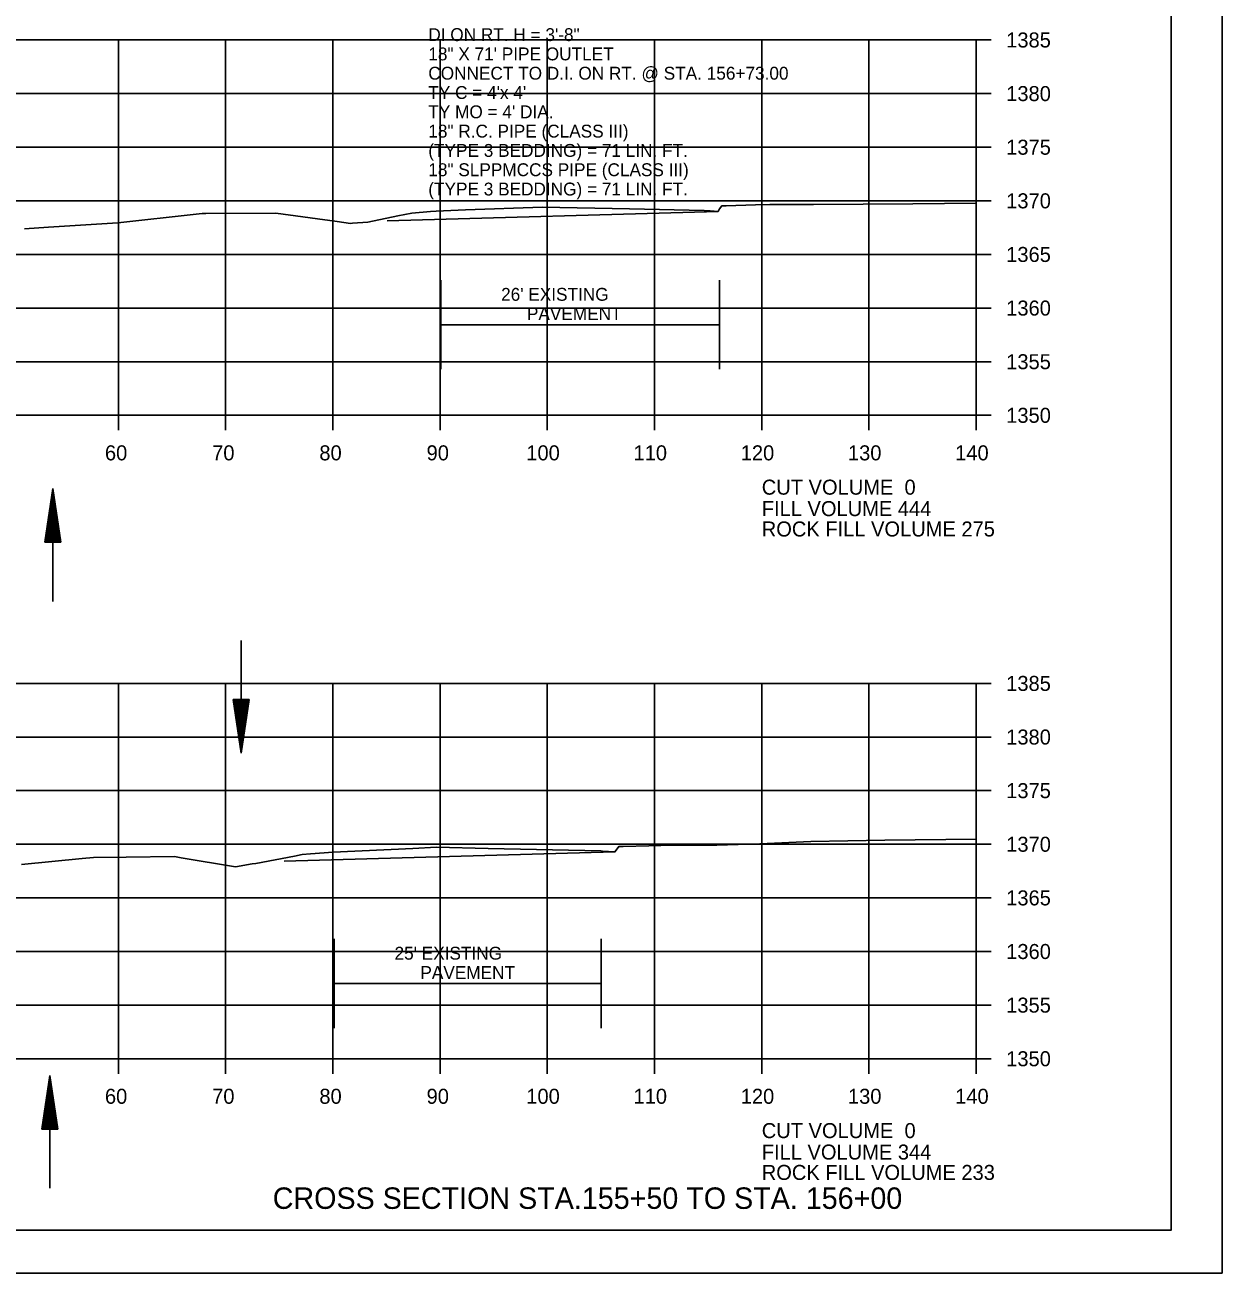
# Model space of a CAD drawing. Extents: x 1374311 to 1383814, y 384102 to 406278.
# Drawn here: x 1381679.9 to 1381791.6, y 393071.5 to 393187.8 of the extents above; entities that cross this region are included whole.
import ezdxf

# ---------------------------------------------------------------- set-up
doc = ezdxf.new("R2010")
doc.units = 0
for name, color, linetype in [('R_Axis', 7, 'Continuous'), ('R_Axis Annot', 7, 'Continuous'), ('R_Border', 7, 'Continuous'), ('R_Draft', 7, 'Continuous'), ('R_Exist Surface', 7, 'Continuous'), ('R_Grid', 7, 'Continuous'), ('R_No Plot', 7, 'Continuous'), ('R_Water', 7, 'Continuous'), ('R_Water Annot', 7, 'Continuous')]:
    doc.layers.add(name, color=color, linetype=linetype)

msp = doc.modelspace()

# ---------------------------------------------------------------- linework, layer by layer
at = {"layer": 'R_Axis'}
for p, q in [((1381768.66, 393151.44), (1381768.66, 393186.44)), ((1381770.06, 393186.44), (1381768.66, 393186.44)), ((1381770.06, 393181.44), (1381768.66, 393181.44)), ((1381770.06, 393176.44), (1381768.66, 393176.44)), ((1381770.06, 393171.44), (1381768.66, 393171.44)), ((1381770.06, 393166.44), (1381768.66, 393166.44)), ((1381770.06, 393161.44), (1381768.66, 393161.44)), ((1381770.06, 393156.44), (1381768.66, 393156.44)), ((1381488.66, 393151.44), (1381768.66, 393151.44)), ((1381688.66, 393150.04), (1381688.66, 393151.44)), ((1381698.66, 393150.04), (1381698.66, 393151.44)), ((1381708.66, 393150.04), (1381708.66, 393151.44)), ((1381718.66, 393150.04), (1381718.66, 393151.44)), ((1381728.66, 393150.04), (1381728.66, 393151.44)), ((1381738.66, 393150.04), (1381738.66, 393151.44)), ((1381748.66, 393150.04), (1381748.66, 393151.44)), ((1381758.66, 393150.04), (1381758.66, 393151.44)), ((1381768.66, 393150.04), (1381768.66, 393151.44)), ((1381770.06, 393151.44), (1381768.66, 393151.44)), ((1381768.66, 393091.44), (1381768.66, 393126.44)), ((1381770.06, 393126.44), (1381768.66, 393126.44)), ((1381770.06, 393121.44), (1381768.66, 393121.44)), ((1381770.06, 393116.44), (1381768.66, 393116.44)), ((1381770.06, 393111.44), (1381768.66, 393111.44)), ((1381770.06, 393106.44), (1381768.66, 393106.44)), ((1381770.06, 393101.44), (1381768.66, 393101.44)), ((1381770.06, 393096.44), (1381768.66, 393096.44)), ((1381488.66, 393091.44), (1381768.66, 393091.44)), ((1381688.66, 393090.04), (1381688.66, 393091.44)), ((1381698.66, 393090.04), (1381698.66, 393091.44)), ((1381708.66, 393090.04), (1381708.66, 393091.44)), ((1381718.66, 393090.04), (1381718.66, 393091.44)), ((1381728.66, 393090.04), (1381728.66, 393091.44)), ((1381738.66, 393090.04), (1381738.66, 393091.44)), ((1381748.66, 393090.04), (1381748.66, 393091.44)), ((1381758.66, 393090.04), (1381758.66, 393091.44)), ((1381768.66, 393090.04), (1381768.66, 393091.44)), ((1381770.06, 393091.44), (1381768.66, 393091.44))]:
    msp.add_line(p, q, dxfattribs=at)
at = {"layer": 'R_Border'}
for q in [(1381786.84, 393280.9), (1381470.66, 393075.44)]:
    msp.add_line((1381786.84, 393075.44), q, dxfattribs=at)
at = {"layer": 'R_Draft'}
for p, q in [((1381681.8, 393139.6), (1381682.55, 393144.6)), ((1381681.92, 393139.6), (1381682.55, 393143.76)), ((1381683.3, 393139.6), (1381682.55, 393144.6)), ((1381683.17, 393139.6), (1381682.55, 393143.76)), ((1381682.05, 393139.6), (1381682.55, 393142.9)), ((1381683.04, 393139.6), (1381682.55, 393142.9)), ((1381682.17, 393139.6), (1381682.55, 393142.07)), ((1381682.92, 393139.6), (1381682.55, 393142.07)), ((1381682.3, 393139.6), (1381682.55, 393141.22)), ((1381682.43, 393139.6), (1381682.55, 393140.39)), ((1381682.79, 393139.6), (1381682.55, 393141.22)), ((1381682.66, 393139.6), (1381682.55, 393140.39)), ((1381683.3, 393139.6), (1381681.8, 393139.6)), ((1381699.35, 393124.95), (1381700.1, 393119.95)), ((1381700.85, 393124.95), (1381699.35, 393124.95)), ((1381699.48, 393124.95), (1381700.1, 393120.78)), ((1381699.61, 393124.95), (1381700.1, 393121.64)), ((1381699.73, 393124.95), (1381700.1, 393122.48)), ((1381699.86, 393124.95), (1381700.1, 393123.32)), ((1381699.99, 393124.95), (1381700.1, 393124.16)), ((1381700.85, 393124.95), (1381700.1, 393119.95)), ((1381700.35, 393124.95), (1381700.1, 393123.32)), ((1381700.6, 393124.95), (1381700.1, 393121.64)), ((1381700.73, 393124.95), (1381700.1, 393120.78)), ((1381700.48, 393124.95), (1381700.1, 393122.48)), ((1381700.22, 393124.95), (1381700.1, 393124.16)), ((1381681.51, 393084.87), (1381682.26, 393089.87)), ((1381681.64, 393084.87), (1381682.26, 393089.03)), ((1381683.01, 393084.87), (1381682.26, 393089.87)), ((1381682.89, 393084.87), (1381682.26, 393089.03)), ((1381681.76, 393084.87), (1381682.26, 393088.17)), ((1381682.76, 393084.87), (1381682.26, 393088.17)), ((1381681.89, 393084.87), (1381682.26, 393087.34)), ((1381682.63, 393084.87), (1381682.26, 393087.34)), ((1381682.02, 393084.87), (1381682.26, 393086.49)), ((1381682.14, 393084.87), (1381682.26, 393085.66)), ((1381682.5, 393084.87), (1381682.26, 393086.49)), ((1381682.38, 393084.87), (1381682.26, 393085.66)), ((1381683.01, 393084.87), (1381681.51, 393084.87))]:
    msp.add_line(p, q, dxfattribs=at)
at = {"layer": 'R_Exist Surface'}
for points in [[(1381679.89, 393168.84), (1381682.15, 393168.99), (1381688.6, 393169.4), (1381695.92, 393170.2), (1381696.47, 393170.26), (1381696.8, 393170.26), (1381703.33, 393170.28), (1381709.05, 393169.51), (1381710.31, 393169.34), (1381710.48, 393169.36), (1381711.91, 393169.46), (1381714.71, 393170.04), (1381716.03, 393170.29), (1381717.76, 393170.45), (1381718.29, 393170.49), (1381721.02, 393170.59), (1381728.22, 393170.85), (1381736.32, 393170.68), (1381743.29, 393170.53), (1381743.85, 393170.5), (1381744.58, 393170.45), (1381744.73, 393170.68), (1381744.93, 393170.97), (1381745.16, 393170.97), (1381745.34, 393170.97), (1381748.08, 393171.07), (1381749.41, 393171.11), (1381750.67, 393171.11), (1381753.48, 393171.11), (1381762.75, 393171.16), (1381768.66, 393171.23)], [(1381679.63, 393109.55), (1381685.29, 393110.1), (1381686.34, 393110.21), (1381689.37, 393110.24), (1381693.88, 393110.29), (1381694.52, 393110.19), (1381699.58, 393109.35), (1381701.13, 393109.61), (1381701.48, 393109.66), (1381705.09, 393110.34), (1381705.81, 393110.48), (1381706.57, 393110.54), (1381708.7, 393110.69), (1381716.13, 393111.03), (1381718.33, 393111.16), (1381723.14, 393111.04), (1381733.64, 393110.82), (1381733.81, 393110.8), (1381734.96, 393110.73), (1381735.08, 393110.89), (1381735.32, 393111.23), (1381735.46, 393111.23), (1381735.73, 393111.23), (1381738.12, 393111.29), (1381740.36, 393111.36), (1381741.3, 393111.35), (1381744.46, 393111.35), (1381748.49, 393111.49), (1381753.23, 393111.71), (1381760.15, 393111.83), (1381768.66, 393111.91)]]:
    msp.add_lwpolyline(points, dxfattribs=at)
at = {"layer": 'R_Grid'}
for p, q in [((1381488.66, 393186.44), (1381768.66, 393186.44)), ((1381688.66, 393151.44), (1381688.66, 393186.44)), ((1381698.66, 393151.44), (1381698.66, 393186.44)), ((1381708.66, 393151.44), (1381708.66, 393186.44)), ((1381718.66, 393151.44), (1381718.66, 393186.44)), ((1381728.66, 393151.44), (1381728.66, 393186.44)), ((1381738.66, 393151.44), (1381738.66, 393186.44)), ((1381748.66, 393151.44), (1381748.66, 393186.44)), ((1381758.66, 393151.44), (1381758.66, 393186.44)), ((1381768.66, 393151.44), (1381768.66, 393186.44)), ((1381488.66, 393181.44), (1381768.66, 393181.44)), ((1381488.66, 393176.44), (1381768.66, 393176.44)), ((1381488.66, 393171.44), (1381768.66, 393171.44)), ((1381488.66, 393166.44), (1381768.66, 393166.44)), ((1381488.66, 393161.44), (1381768.66, 393161.44)), ((1381488.66, 393156.44), (1381768.66, 393156.44)), ((1381488.66, 393151.44), (1381768.66, 393151.44)), ((1381488.66, 393126.44), (1381768.66, 393126.44)), ((1381688.66, 393091.44), (1381688.66, 393126.44)), ((1381698.66, 393091.44), (1381698.66, 393126.44)), ((1381708.66, 393091.44), (1381708.66, 393126.44)), ((1381718.66, 393091.44), (1381718.66, 393126.44)), ((1381728.66, 393091.44), (1381728.66, 393126.44)), ((1381738.66, 393091.44), (1381738.66, 393126.44)), ((1381748.66, 393091.44), (1381748.66, 393126.44)), ((1381758.66, 393091.44), (1381758.66, 393126.44)), ((1381768.66, 393091.44), (1381768.66, 393126.44)), ((1381488.66, 393121.44), (1381768.66, 393121.44)), ((1381488.66, 393116.44), (1381768.66, 393116.44)), ((1381488.66, 393111.44), (1381768.66, 393111.44)), ((1381488.66, 393106.44), (1381768.66, 393106.44)), ((1381488.66, 393101.44), (1381768.66, 393101.44)), ((1381488.66, 393096.44), (1381768.66, 393096.44)), ((1381488.66, 393091.44), (1381768.66, 393091.44))]:
    msp.add_line(p, q, dxfattribs=at)
at = {"layer": 'R_No Plot'}
msp.add_line((1381458.26, 393071.46), (1381791.59, 393071.46), dxfattribs=at)
for points in [[(1381458.25, 393284.8), (1381791.59, 393284.8), (1381791.59, 393071.46), (1381458.25, 393071.46)], [(1381704.58, 393280.9), (1381704.58, 393271.02), (1381740.31, 393271.02), (1381740.31, 393268.1), (1381763.51, 393268.1), (1381763.51, 393244.89), (1381786.84, 393244.89), (1381786.84, 393075.44), (1381470.66, 393075.44), (1381470.66, 393280.9)]]:
    msp.add_lwpolyline(points, close=True, dxfattribs=at)
at = {"layer": 'R_Water'}
for p, q in [((1381713.73, 393169.59), (1381744.58, 393170.45)), ((1381718.72, 393155.73), (1381718.72, 393164.05)), ((1381744.72, 393155.73), (1381744.72, 393164.05)), ((1381718.72, 393159.89), (1381744.72, 393159.89)), ((1381682.55, 393134.09), (1381682.55, 393144.6)), ((1381700.1, 393130.45), (1381700.1, 393119.95)), ((1381704.11, 393109.86), (1381734.96, 393110.73)), ((1381708.78, 393094.29), (1381708.78, 393102.62)), ((1381733.69, 393094.29), (1381733.69, 393102.62)), ((1381708.78, 393098.45), (1381733.69, 393098.45)), ((1381682.26, 393079.36), (1381682.26, 393089.87))]:
    msp.add_line(p, q, dxfattribs=at)

# ---------------------------------------------------------------- texts
at = {"layer": 'R_Axis Annot'}
for s, p in [('1385', (1381771.46, 393185.74)), ('1380', (1381771.46, 393180.74)), ('1375', (1381771.46, 393175.74)), ('1370', (1381771.46, 393170.74)), ('1365', (1381771.46, 393165.74)), ('1360', (1381771.46, 393160.74)), ('1355', (1381771.46, 393155.74)), ('1350', (1381771.46, 393150.74)), ('60', (1381687.4, 393147.24)), ('70', (1381697.4, 393147.24)), ('80', (1381707.4, 393147.24)), ('90', (1381717.4, 393147.24)), ('100', (1381726.7, 393147.24)), ('110', (1381736.7, 393147.24)), ('120', (1381746.7, 393147.24)), ('130', (1381756.7, 393147.24)), ('140', (1381766.7, 393147.24)), ('CUT VOLUME  0', (1381748.66, 393144.04)), ('FILL VOLUME 444', (1381748.66, 393142.04)), ('ROCK FILL VOLUME 275', (1381748.66, 393140.14)), ('1385', (1381771.46, 393125.74)), ('1380', (1381771.46, 393120.74)), ('1375', (1381771.46, 393115.74)), ('1370', (1381771.46, 393110.74)), ('1365', (1381771.46, 393105.74)), ('1360', (1381771.46, 393100.74)), ('1355', (1381771.46, 393095.74)), ('1350', (1381771.46, 393090.74)), ('60', (1381687.4, 393087.24)), ('70', (1381697.4, 393087.24)), ('80', (1381707.4, 393087.24)), ('90', (1381717.4, 393087.24)), ('100', (1381726.7, 393087.24)), ('110', (1381736.7, 393087.24)), ('120', (1381746.7, 393087.24)), ('130', (1381756.7, 393087.24)), ('140', (1381766.7, 393087.24)), ('CUT VOLUME  0', (1381748.66, 393084.04)), ('FILL VOLUME 344', (1381748.66, 393082.04)), ('ROCK FILL VOLUME 233', (1381748.66, 393080.14))]:
    msp.add_text(s, height=1.4, dxfattribs=at).set_placement(p)
at = {"layer": 'R_Draft'}
msp.add_text('CROSS SECTION STA.155+50 TO STA. 156+00', height=2, dxfattribs=at).set_placement((1381703.05, 393077.44))
at = {"layer": 'R_Water'}
for s, p in [("26' EXISTING ", (1381724.35, 393162.12)), ('PAVEMENT', (1381726.76, 393160.32)), ("25' EXISTING ", (1381714.41, 393100.68)), ('PAVEMENT', (1381716.82, 393098.88))]:
    msp.add_text(s, height=1.2, dxfattribs=at).set_placement(p)
at = {"layer": 'R_Water Annot'}
for s, p in [('DI ON RT. H = 3\'-8" ', (1381717.56, 393186.34)), ('18" X 71\' PIPE OUTLET', (1381717.56, 393184.54)), ('CONNECT TO D.I. ON RT. @ STA. 156+73.00', (1381717.56, 393182.74)), ("TY C = 4'x 4'", (1381717.56, 393180.94)), ("TY MO = 4' DIA.", (1381717.56, 393179.14)), ('18" R.C. PIPE (CLASS III)', (1381717.56, 393177.34)), ('(TYPE 3 BEDDING) = 71 LIN. FT.', (1381717.56, 393175.54)), ('18" SLPPMCCS PIPE (CLASS III)', (1381717.56, 393173.74)), ('(TYPE 3 BEDDING) = 71 LIN. FT.', (1381717.56, 393171.94))]:
    msp.add_text(s, height=1.2, dxfattribs=at).set_placement(p)

doc.saveas('drawing.dxf')
